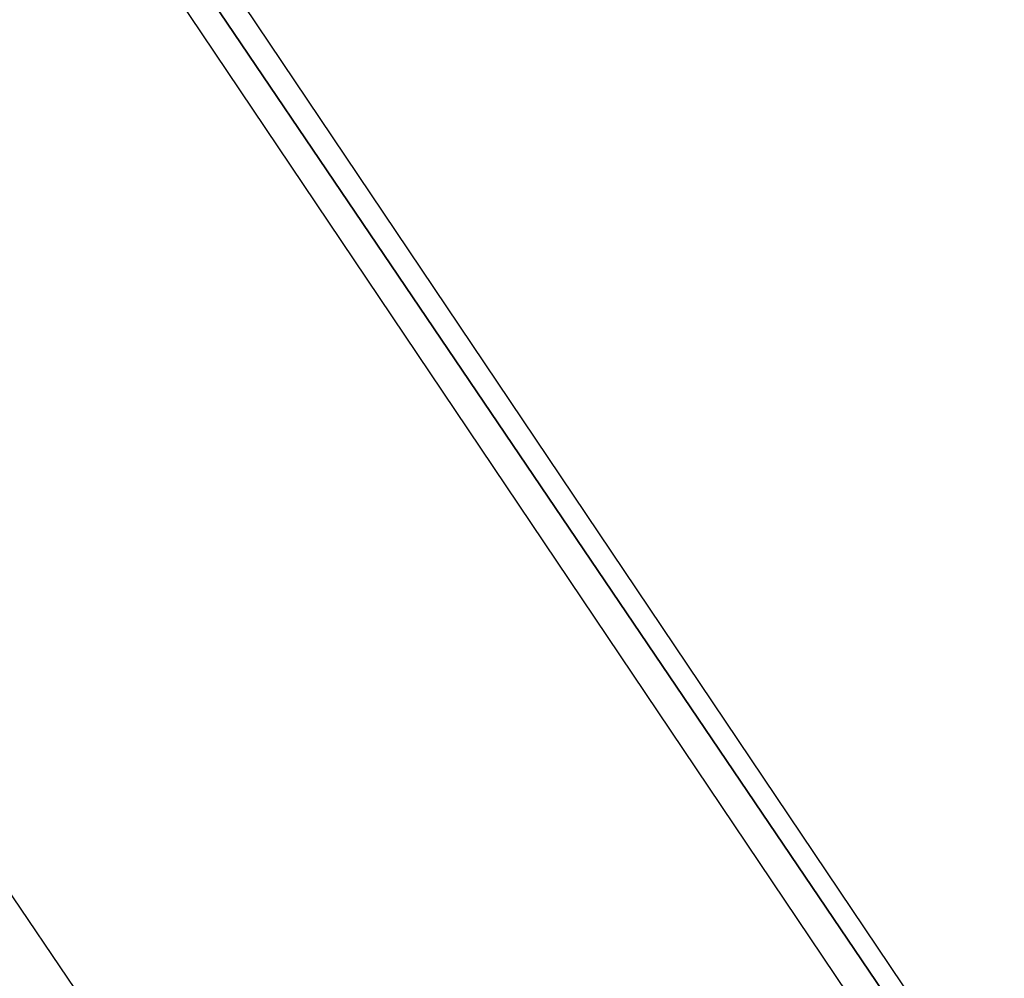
# Model space of a CAD drawing. Header units: feet. Extents: x -79 to 198, y -22 to 181.
# Tile 453 of 656: x 121.14 to 122.067, y 53.526 to 54.427. Entities that reach past the tile are written whole.
import ezdxf

# ---------------------------------------------------------------- set-up
doc = ezdxf.new("R2010")
doc.units = ezdxf.units.FT
doc.layers.add('A-LINEA', color=7, linetype='CONTINUOUS')

msp = doc.modelspace()

# ---------------------------------------------------------------- linework, layer by layer
at = {"layer": 'A-LINEA'}
msp.add_line((121.4667, 53.1111), (119.6667, 55.7644), dxfattribs=at)
msp.add_line((121.4667, 53.1111), (119.6667, 55.7644), dxfattribs=at)
for points in [[(122.0667, 53.3778), (120.1467, 56.2311), (120.1333, 56.2311), (120.12, 56.2178), (122.0533, 53.3644), (122.0667, 53.3644), (122.0667, 53.3778)], [(122.0667, 53.3778), (120.1467, 56.2311), (120.1333, 56.2311), (120.12, 56.2178), (122.0533, 53.3644), (122.0667, 53.3644), (122.0667, 53.3778)], [(122.04, 53.3511), (122.0533, 53.3644), (120.12, 56.2178), (120.1067, 56.2044), (122.0267, 53.3511), (122.04, 53.3511)], [(122.04, 53.3511), (122.0533, 53.3644), (120.12, 56.2178), (120.1067, 56.2044), (122.0267, 53.3511), (122.04, 53.3511)]]:
    msp.add_lwpolyline(points, dxfattribs=at)

doc.saveas('drawing.dxf')
